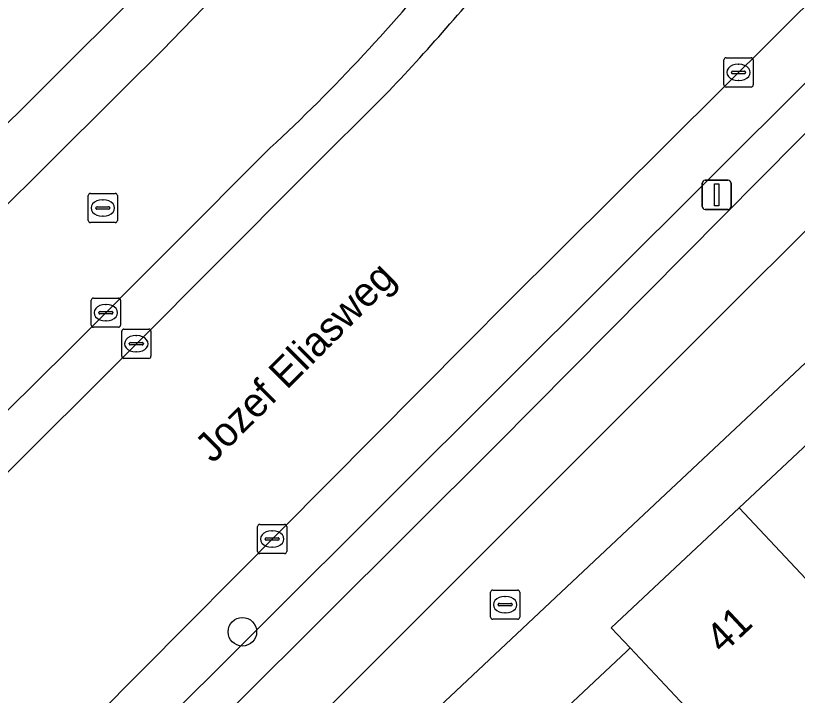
# Model space of a CAD drawing. Extents: x 159960 to 160866, y 382700 to 383354.
# Drawn here: x 160313.77 to 160340.51, y 383105.05 to 383128.31 of the extents above; entities that cross this region are included whole.
import ezdxf

# ---------------------------------------------------------------- set-up
doc = ezdxf.new("R2010")
doc.units = 0
for name, color, linetype in [('IMGEO_Berm_open', 7, 'Continuous'), ('IMGEO_Boom', 7, 'Continuous'), ('IMGEO_Brandkraan', 7, 'Continuous'), ('IMGEO_Erf', 7, 'Continuous'), ('IMGEO_Fietspad_open', 7, 'Continuous'), ('IMGEO_Kolk', 7, 'Continuous'), ('IMGEO_Lichtmast', 7, 'Continuous'), ('IMGEO_Openbare_ruimte_label', 7, 'Continuous'), ('IMGEO_Pand', 7, 'Continuous'), ('IMGEO_Pand_nummerreeks', 7, 'Continuous'), ('IMGEO_Parkeervlak_open', 7, 'Continuous'), ('IMGEO_Rijbaan_lokaal_gesloten', 7, 'Continuous'), ('IMGEO_Rioolput', 7, 'Continuous'), ('IMGEO_Verkeerseiland_open', 7, 'Continuous'), ('IMGEO_Voetpad_open', 7, 'Continuous')]:
    doc.layers.add(name, color=color, linetype=linetype)

msp = doc.modelspace()

# ---------------------------------------------------------------- linework, layer by layer
at = {"layer": 'IMGEO_Berm_open'}
for points in [[(160265.151, 383048.791), (160330.202, 383113.614), (160344.403, 383127.954)], [(160340.966, 383126.2), (160330.504, 383115.762), (160313.927, 383099.222), (160286.446, 383071.777), (160265.346, 383050.749), (160260.54, 383046.135), (160258.981, 383044.638), (160246.325, 383032.486), (160244.244, 383030.455)]]:
    msp.add_lwpolyline(points, dxfattribs=at)
at = {"layer": 'IMGEO_Boom'}
msp.add_circle((160321.523, 383107.23), 0.489, dxfattribs=at)
at = {"layer": 'IMGEO_Brandkraan'}
for p, q in [((160330.011, 383107.733), (160330.011, 383108.585)), ((160330.086, 383108.659), (160330.938, 383108.659)), ((160331.012, 383108.585), (160331.012, 383107.733)), ((160330.499, 383108.439), (160330.524, 383108.439)), ((160330.27, 383108.153), (160330.27, 383108.165)), ((160330.708, 383108.116), (160330.31, 383108.116)), ((160330.313, 383108.202), (160330.711, 383108.202)), ((160330.754, 383108.165), (160330.754, 383108.153)), ((160330.522, 383107.879), (160330.497, 383107.879)), ((160330.938, 383107.659), (160330.086, 383107.659))]:
    msp.add_line(p, q, dxfattribs=at)
for points in [[(160330.011, 383107.733), (160330.011, 383108.585)], [(160330.086, 383108.659), (160330.938, 383108.659)], [(160331.012, 383108.585), (160331.012, 383107.733)], [(160330.938, 383107.659), (160330.086, 383107.659)]]:
    msp.add_lwpolyline(points, dxfattribs=at)
for centre, radius, start, end in [((160330.088, 383108.583), 0.0765, 91.552, 178.448), ((160330.088, 383108.583), 0.0765, 91.552, 178.448), ((160330.936, 383108.583), 0.0765, 1.552, 88.448), ((160330.936, 383108.583), 0.0765, 1.552, 88.448), ((160330.31, 383108.162), 0.0403, 85.8775, 175.7526), ((160330.307, 383108.152), 0.0366, 178.938, 274.7102), ((160330.711, 383108.159), 0.043, 264.8664, 352.4533), ((160330.715, 383108.164), 0.0386, 1.7309, 96.639), ((160330.088, 383107.735), 0.0765, 181.552, 268.448), ((160330.088, 383107.735), 0.0765, 181.552, 268.448), ((160330.936, 383107.735), 0.0765, 271.552, 358.448), ((160330.936, 383107.735), 0.0765, 271.552, 358.448)]:
    msp.add_arc(centre, radius, start, end, dxfattribs=at)
for centre, major_axis, ratio, start_param, end_param in [((160330.498, 383108.159), (-0.387, 0.002), 0.722429, 4.712389, 7.853982), ((160330.523, 383108.159), (-0.39, 0.002), 0.717154, 1.570796, 4.712389)]:
    msp.add_ellipse(centre, major_axis=major_axis, ratio=ratio, start_param=start_param, end_param=end_param, dxfattribs=at)
at = {"layer": 'IMGEO_Erf'}
msp.add_lwpolyline([(160377.423, 383150.839), (160335.071, 383111.068), (160328.266, 383104.678), (160328.208, 383104.62), (160330.263, 383102.431), (160334.665, 383106.559), (160334.79, 383106.676), (160334.141, 383107.368), (160338.518, 383111.473), (160342.895, 383115.577), (160347.272, 383119.682), (160351.648, 383123.786), (160356.025, 383127.89)], dxfattribs=at)
msp.add_lwpolyline([(160317.749, 383128.872), (160312.955, 383133.845), (160299.647, 383147.532), (160269.731, 383117.974), (160269.177, 383118.534), (160268.029, 383117.389), (160269.72, 383115.677), (160266.437, 383112.352), (160263.067, 383108.94), (160261.921, 383110.101), (160243.414, 383091.22), (160245.084, 383089.53), (160241.693, 383086.103), (160238.297, 383082.67), (160236.55, 383084.438), (160235.723, 383083.544), (160237.518, 383081.722), (160232.527, 383076.804), (160248.572, 383060.664), (160250.829, 383062.553), (160255.939, 383067.31)], close=True, dxfattribs=at)
at = {"layer": 'IMGEO_Fietspad_open'}
for points in [[(160320.923, 383101.092), (160333.013, 383113.184), (160346.069, 383126.243), (160349.301, 383129.494), (160355.084, 383135.582), (160359.534, 383140.192)], [(160354.266, 383138.215), (160344.403, 383127.954), (160330.202, 383113.614), (160265.151, 383048.791), (160244.662, 383029.223), (160210.466, 382996.565), (160207.97, 382994.198), (160203.849, 382990.29), (160202.18, 382988.665), (160201.881, 382988.378)]]:
    msp.add_lwpolyline(points, dxfattribs=at)
at = {"layer": 'IMGEO_Kolk'}
for p, q in [((160337.993, 383125.945), (160337.993, 383126.797)), ((160338.068, 383126.871), (160338.92, 383126.871)), ((160338.994, 383126.797), (160338.994, 383125.945)), ((160338.295, 383126.414), (160338.693, 383126.414)), ((160338.481, 383126.651), (160338.506, 383126.651)), ((160338.252, 383126.365), (160338.252, 383126.377)), ((160338.69, 383126.328), (160338.292, 383126.328)), ((160338.736, 383126.377), (160338.736, 383126.365)), ((160338.92, 383125.871), (160338.068, 383125.871)), ((160338.504, 383126.091), (160338.479, 383126.091)), ((160316.43, 383118.649), (160317.282, 383118.649)), ((160316.355, 383117.723), (160316.355, 383118.575)), ((160316.843, 383118.429), (160316.868, 383118.429)), ((160317.356, 383118.575), (160317.356, 383117.723)), ((160316.614, 383118.143), (160316.614, 383118.155)), ((160316.657, 383118.192), (160317.055, 383118.192)), ((160317.098, 383118.155), (160317.098, 383118.143)), ((160317.052, 383118.106), (160316.654, 383118.106)), ((160316.866, 383117.869), (160316.841, 383117.869)), ((160317.282, 383117.649), (160316.43, 383117.649)), ((160317.472, 383117.587), (160318.324, 383117.587)), ((160317.397, 383116.661), (160317.397, 383117.513)), ((160317.885, 383117.367), (160317.91, 383117.367)), ((160318.398, 383117.513), (160318.398, 383116.661)), ((160317.656, 383117.081), (160317.656, 383117.093)), ((160318.094, 383117.044), (160317.696, 383117.044)), ((160317.699, 383117.13), (160318.097, 383117.13)), ((160318.14, 383117.093), (160318.14, 383117.081)), ((160317.908, 383116.807), (160317.883, 383116.807)), ((160318.324, 383116.587), (160317.472, 383116.587)), ((160322.118, 383110.905), (160322.97, 383110.905)), ((160322.043, 383109.979), (160322.043, 383110.831)), ((160322.531, 383110.685), (160322.556, 383110.685)), ((160323.044, 383110.831), (160323.044, 383109.979)), ((160322.302, 383110.399), (160322.302, 383110.411)), ((160322.74, 383110.362), (160322.342, 383110.362)), ((160322.345, 383110.448), (160322.743, 383110.448)), ((160322.786, 383110.411), (160322.786, 383110.399)), ((160322.554, 383110.125), (160322.529, 383110.125)), ((160322.97, 383109.905), (160322.118, 383109.905))]:
    msp.add_line(p, q, dxfattribs=at)
for points in [[(160337.993, 383125.945), (160337.993, 383126.797)], [(160338.068, 383126.871), (160338.92, 383126.871)], [(160338.994, 383126.797), (160338.994, 383125.945)], [(160338.92, 383125.871), (160338.068, 383125.871)], [(160316.43, 383118.649), (160317.282, 383118.649)], [(160316.355, 383117.723), (160316.355, 383118.575)], [(160317.356, 383118.575), (160317.356, 383117.723)], [(160317.282, 383117.649), (160316.43, 383117.649)], [(160317.472, 383117.587), (160318.324, 383117.587)], [(160317.397, 383116.661), (160317.397, 383117.513)], [(160318.398, 383117.513), (160318.398, 383116.661)], [(160318.324, 383116.587), (160317.472, 383116.587)], [(160322.118, 383110.905), (160322.97, 383110.905)], [(160322.043, 383109.979), (160322.043, 383110.831)], [(160323.044, 383110.831), (160323.044, 383109.979)], [(160322.97, 383109.905), (160322.118, 383109.905)]]:
    msp.add_lwpolyline(points, dxfattribs=at)
for centre, radius, start, end in [((160338.07, 383126.795), 0.0765, 91.552, 178.448), ((160338.07, 383126.795), 0.0765, 91.552, 178.448), ((160338.918, 383126.795), 0.0765, 1.552, 88.448), ((160338.918, 383126.795), 0.0765, 1.552, 88.448), ((160338.292, 383126.374), 0.0403, 85.8775, 175.7526), ((160338.697, 383126.376), 0.0386, 1.7309, 96.639), ((160338.289, 383126.364), 0.0366, 178.938, 274.7102), ((160338.693, 383126.371), 0.043, 264.8664, 352.4533), ((160338.07, 383125.947), 0.0765, 181.552, 268.448), ((160338.07, 383125.947), 0.0765, 181.552, 268.448), ((160338.918, 383125.947), 0.0765, 271.552, 358.448), ((160338.918, 383125.947), 0.0765, 271.552, 358.448), ((160316.432, 383118.573), 0.0765, 91.552, 178.448), ((160316.432, 383118.573), 0.0765, 91.552, 178.448), ((160317.28, 383118.573), 0.0765, 1.552, 88.448), ((160317.28, 383118.573), 0.0765, 1.552, 88.448), ((160316.654, 383118.152), 0.0403, 85.8775, 175.7526), ((160316.651, 383118.142), 0.0366, 178.938, 274.7102), ((160317.055, 383118.149), 0.043, 264.8664, 352.4533), ((160317.059, 383118.154), 0.0386, 1.7309, 96.639), ((160316.432, 383117.725), 0.0765, 181.552, 268.448), ((160316.432, 383117.725), 0.0765, 181.552, 268.448), ((160317.28, 383117.725), 0.0765, 271.552, 358.448), ((160317.28, 383117.725), 0.0765, 271.552, 358.448), ((160317.474, 383117.511), 0.0765, 91.552, 178.448), ((160317.474, 383117.511), 0.0765, 91.552, 178.448), ((160318.322, 383117.511), 0.0765, 1.552, 88.448), ((160318.322, 383117.511), 0.0765, 1.552, 88.448), ((160317.696, 383117.09), 0.0403, 85.8775, 175.7526), ((160317.693, 383117.08), 0.0366, 178.938, 274.7102), ((160318.097, 383117.087), 0.043, 264.8664, 352.4533), ((160318.101, 383117.092), 0.0386, 1.7309, 96.639), ((160317.474, 383116.663), 0.0765, 181.552, 268.448), ((160317.474, 383116.663), 0.0765, 181.552, 268.448), ((160318.322, 383116.663), 0.0765, 271.552, 358.448), ((160318.322, 383116.663), 0.0765, 271.552, 358.448), ((160322.12, 383110.829), 0.0765, 91.552, 178.448), ((160322.12, 383110.829), 0.0765, 91.552, 178.448), ((160322.968, 383110.829), 0.0765, 1.552, 88.448), ((160322.968, 383110.829), 0.0765, 1.552, 88.448), ((160322.342, 383110.408), 0.0403, 85.8775, 175.7526), ((160322.339, 383110.398), 0.0366, 178.938, 274.7102), ((160322.743, 383110.405), 0.043, 264.8664, 352.4533), ((160322.747, 383110.41), 0.0386, 1.7309, 96.639), ((160322.12, 383109.981), 0.0765, 181.552, 268.448), ((160322.12, 383109.981), 0.0765, 181.552, 268.448), ((160322.968, 383109.981), 0.0765, 271.552, 358.448), ((160322.968, 383109.981), 0.0765, 271.552, 358.448)]:
    msp.add_arc(centre, radius, start, end, dxfattribs=at)
for centre, major_axis, ratio, start_param, end_param in [((160338.48, 383126.371), (-0.387, 0.002), 0.722429, 4.712389, 7.853982), ((160338.505, 383126.371), (-0.39, 0.002), 0.717154, 1.570796, 4.712389), ((160316.842, 383118.149), (-0.387, 0.002), 0.722429, 4.712389, 7.853982), ((160316.867, 383118.149), (-0.39, 0.002), 0.717154, 1.570796, 4.712389), ((160317.884, 383117.087), (-0.387, 0.002), 0.722429, 4.712389, 7.853982), ((160317.909, 383117.087), (-0.39, 0.002), 0.717154, 1.570796, 4.712389), ((160322.53, 383110.405), (-0.387, 0.002), 0.722429, 4.712389, 7.853982), ((160322.555, 383110.405), (-0.39, 0.002), 0.717154, 1.570796, 4.712389)]:
    msp.add_ellipse(centre, major_axis=major_axis, ratio=ratio, start_param=start_param, end_param=end_param, dxfattribs=at)
at = {"layer": 'IMGEO_Lichtmast'}
for p, q in [((160337.35, 383122.682), (160338.14, 383122.682)), ((160338.14, 383122.682), (160337.35, 383122.682)), ((160337.25, 383121.782), (160337.25, 383122.582)), ((160337.25, 383122.582), (160337.25, 383121.782)), ((160338.24, 383122.582), (160338.24, 383121.782)), ((160338.24, 383121.782), (160338.24, 383122.582)), ((160338.14, 383121.682), (160337.35, 383121.682)), ((160337.35, 383121.682), (160338.14, 383121.682))]:
    msp.add_line(p, q, dxfattribs=at)
msp.add_lwpolyline([(160337.67, 383122.557), (160337.82, 383122.557), (160337.82, 383121.807), (160337.67, 383121.807), (160337.67, 383122.557)], dxfattribs=at)
for centre, start, end in [((160337.35, 383122.582), 90, 180), ((160337.35, 383122.582), 90, 180), ((160338.14, 383122.582), 0, 90), ((160338.14, 383122.582), 360, 90), ((160337.35, 383121.782), 180, 270), ((160337.35, 383121.782), 180, 270), ((160338.14, 383121.782), 270, 0), ((160338.14, 383121.782), 270, 0)]:
    msp.add_arc(centre, 0.1, start, end, dxfattribs=at)
at = {"layer": 'IMGEO_Pand'}
for points in [[(160342.895, 383115.577), (160338.518, 383111.473), (160344.298, 383105.31), (160348.674, 383109.414)], [(160338.518, 383111.473), (160334.141, 383107.368), (160334.79, 383106.676), (160339.921, 383101.206), (160340.952, 383102.172), (160344.298, 383105.31)], [(160334.79, 383106.676), (160334.665, 383106.559), (160330.263, 383102.431), (160334.375, 383098.047), (160335.975, 383096.341), (160339.623, 383099.762), (160340.502, 383100.586), (160339.921, 383101.206)]]:
    msp.add_lwpolyline(points, close=True, dxfattribs=at)
at = {"layer": 'IMGEO_Parkeervlak_open'}
for points in [[(160341.562, 383129.426), (160330.605, 383118.522), (160329.197, 383117.105), (160311.713, 383099.5), (160308.497, 383096.209), (160286.618, 383074.417), (160262.97, 383050.94), (160262.093, 383050.07), (160241.075, 383030.001)], [(160313.927, 383099.222), (160330.504, 383115.762), (160340.966, 383126.2)]]:
    msp.add_lwpolyline(points, dxfattribs=at)
at = {"layer": 'IMGEO_Rijbaan_lokaal_gesloten'}
for points in [[(160335.75, 383144.078), (160334.774, 383142.62), (160332.911, 383143.971), (160328.441, 383138.034), (160326.653, 383135.616), (160324.944, 383133.756), (160322.392, 383130.859), (160319.117, 383127.466), (160318.817, 383127.156), (160317.426, 383125.773), (160314.713, 383123.076), (160313.267, 383121.64), (160307.97, 383116.373), (160304.709, 383113.133), (160302.054, 383110.493), (160300.398, 383108.847), (160295.024, 383103.505), (160291.852, 383100.352), (160286.471, 383094.979), (160283.542, 383092.054), (160280.881, 383089.396), (160279.133, 383087.652), (160273.778, 383082.303), (160270.531, 383079.062)], [(160329.197, 383117.105), (160330.605, 383118.522), (160341.562, 383129.426), (160341.811, 383129.674), (160341.958, 383129.816), (160343.178, 383130.996)], [(160326.53, 383125.733), (160323.63, 383122.827), (160317.799, 383116.986), (160308.34, 383107.547), (160303.301, 383102.567), (160299.87, 383099.011), (160287.105, 383086.228), (160269.578, 383068.725), (160257.319, 383056.597), (160262.97, 383050.94), (160286.618, 383074.417), (160308.497, 383096.209), (160311.713, 383099.5), (160329.197, 383117.105)], [(160285.724, 383087.065), (160294.588, 383095.902), (160298.008, 383099.331), (160302.578, 383103.945), (160309.183, 383110.548), (160315.589, 383116.881), (160322.474, 383123.785)]]:
    msp.add_lwpolyline(points, dxfattribs=at)
for centre, radius, start, end in [((160276.702, 383173.218), 68.831, 316.37919, 321.55424), ((160281.16, 383168.393), 60.801, 312.8046, 321.29906)]:
    msp.add_arc(centre, radius, start, end, dxfattribs=at)
at = {"layer": 'IMGEO_Rioolput'}
for p, q in [((160316.251, 383121.305), (160316.251, 383122.157)), ((160316.326, 383122.231), (160317.178, 383122.231)), ((160317.252, 383122.157), (160317.252, 383121.305)), ((160316.739, 383122.011), (160316.764, 383122.011)), ((160316.51, 383121.725), (160316.51, 383121.737)), ((160316.948, 383121.688), (160316.55, 383121.688)), ((160316.553, 383121.774), (160316.951, 383121.774)), ((160316.994, 383121.737), (160316.994, 383121.725)), ((160316.762, 383121.451), (160316.737, 383121.451)), ((160317.178, 383121.231), (160316.326, 383121.231))]:
    msp.add_line(p, q, dxfattribs=at)
for points in [[(160316.251, 383121.305), (160316.251, 383122.157)], [(160316.326, 383122.231), (160317.178, 383122.231)], [(160317.252, 383122.157), (160317.252, 383121.305)], [(160317.178, 383121.231), (160316.326, 383121.231)]]:
    msp.add_lwpolyline(points, dxfattribs=at)
for centre, radius, start, end in [((160316.328, 383122.155), 0.0765, 91.552, 178.448), ((160316.328, 383122.155), 0.0765, 91.552, 178.448), ((160317.176, 383122.155), 0.0765, 1.552, 88.448), ((160317.176, 383122.155), 0.0765, 1.552, 88.448), ((160316.55, 383121.734), 0.0403, 85.8775, 175.7526), ((160316.547, 383121.724), 0.0366, 178.938, 274.7102), ((160316.951, 383121.731), 0.043, 264.8664, 352.4533), ((160316.955, 383121.736), 0.0386, 1.7309, 96.639), ((160316.328, 383121.307), 0.0765, 181.552, 268.448), ((160316.328, 383121.307), 0.0765, 181.552, 268.448), ((160317.176, 383121.307), 0.0765, 271.552, 358.448), ((160317.176, 383121.307), 0.0765, 271.552, 358.448)]:
    msp.add_arc(centre, radius, start, end, dxfattribs=at)
for centre, major_axis, ratio, start_param, end_param in [((160316.738, 383121.731), (-0.387, 0.002), 0.722429, 4.712389, 7.853982), ((160316.763, 383121.731), (-0.39, 0.002), 0.717154, 1.570796, 4.712389)]:
    msp.add_ellipse(centre, major_axis=major_axis, ratio=ratio, start_param=start_param, end_param=end_param, dxfattribs=at)
at = {"layer": 'IMGEO_Verkeerseiland_open'}
for points in [[(160317.799, 383116.986), (160323.63, 383122.827), (160326.53, 383125.733)], [(160322.474, 383123.785), (160315.589, 383116.881), (160309.183, 383110.548), (160302.578, 383103.945), (160298.008, 383099.331), (160294.588, 383095.902), (160285.724, 383087.065), (160275.283, 383076.626), (160264.932, 383066.316), (160260.81, 383062.259), (160259.545, 383060.959), (160258.244, 383059.694), (160256.492, 383058.098), (160254.7, 383056.547), (160253.564, 383055.617), (160252.423, 383054.693), (160251.322, 383053.759), (160250.217, 383052.829), (160250, 383052.657), (160248.809, 383051.683), (160247.59, 383050.744), (160246.666, 383050.082)], [(160229.941, 383030.558), (160230.481, 383031.072), (160237.264, 383037.374), (160239.281, 383039.309), (160253.577, 383052.895), (160257.319, 383056.597), (160269.578, 383068.725), (160287.105, 383086.228), (160299.87, 383099.011), (160303.301, 383102.567), (160308.34, 383107.547), (160317.799, 383116.986)]]:
    msp.add_lwpolyline(points, dxfattribs=at)
for centre, radius, start, end in [((160276.702, 383173.218), 68.831, 316.37919, 321.55424), ((160281.16, 383168.393), 60.801, 312.8046, 321.29906)]:
    msp.add_arc(centre, radius, start, end, dxfattribs=at)
at = {"layer": 'IMGEO_Voetpad_open'}
for points in [[(160293.902, 383070.519), (160327.343, 383103.76), (160328.208, 383104.62), (160328.266, 383104.678), (160335.071, 383111.068), (160377.423, 383150.839), (160378.127, 383160.166), (160378.427, 383163.718), (160379.565, 383177.511), (160378.829, 383177.553)], [(160337.405, 383155.839), (160336.194, 383157.057), (160333.148, 383153.955), (160322.256, 383143.204), (160314.099, 383134.997), (160312.955, 383133.845), (160317.749, 383128.872), (160255.939, 383067.31), (160250.829, 383062.553), (160248.572, 383060.664), (160247.485, 383059.754), (160244.046, 383056.876)], [(160270.531, 383079.062), (160273.778, 383082.303), (160279.133, 383087.652), (160280.881, 383089.396), (160283.542, 383092.054), (160286.471, 383094.979), (160291.852, 383100.352), (160295.024, 383103.505), (160300.398, 383108.847), (160302.054, 383110.493), (160304.709, 383113.133), (160307.97, 383116.373), (160313.267, 383121.64), (160314.713, 383123.076), (160317.426, 383125.773), (160318.817, 383127.156), (160319.117, 383127.466), (160322.392, 383130.859), (160324.944, 383133.756), (160326.653, 383135.616), (160328.441, 383138.034), (160332.911, 383143.971), (160337.678, 383151.279)], [(160359.534, 383140.192), (160355.084, 383135.582), (160349.301, 383129.494), (160346.069, 383126.243), (160333.013, 383113.184), (160320.923, 383101.092), (160266.621, 383046.833), (160203.096, 382986.199), (160209.403, 382984.888)]]:
    msp.add_lwpolyline(points, dxfattribs=at)

# ---------------------------------------------------------------- texts
at = {"layer": 'IMGEO_Openbare_ruimte_label'}
msp.add_text('Jozef Eliasweg', height=1, rotation=45, dxfattribs=at).set_placement((160320.515, 383112.968))
at = {"layer": 'IMGEO_Pand_nummerreeks'}
msp.add_text('41', height=1, rotation=43.1609, dxfattribs=at).set_placement((160337.95, 383106.443))

doc.saveas('drawing.dxf')
